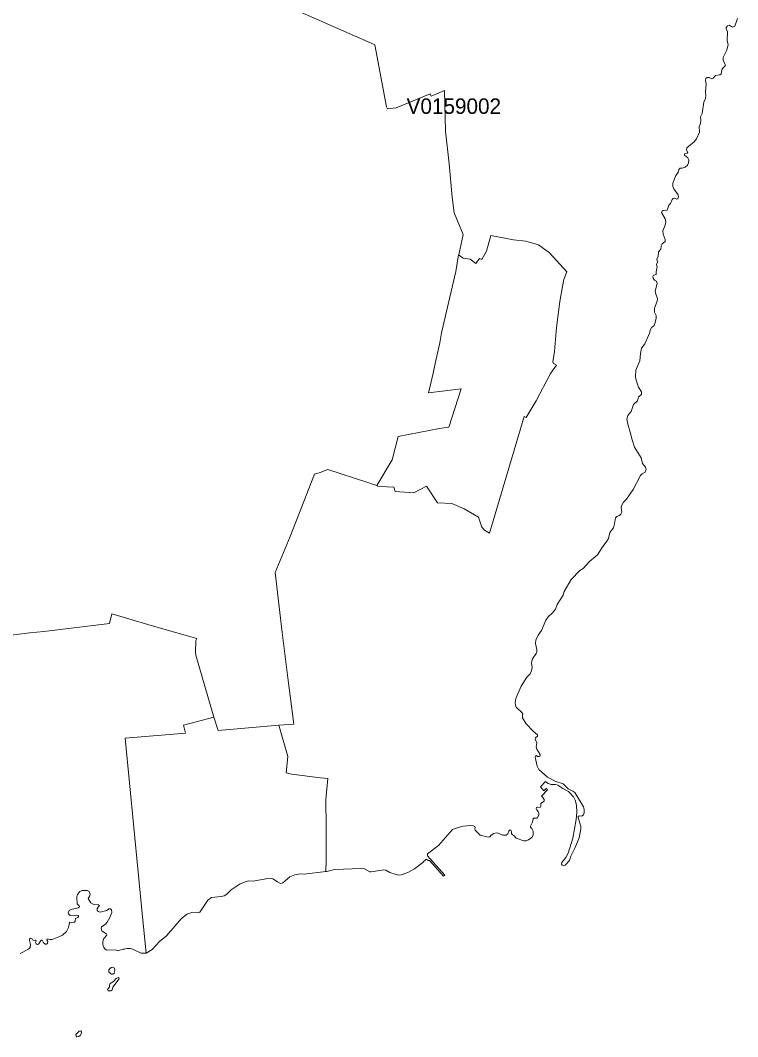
# Model space of a CAD drawing. Extents: x 369010 to 735936, y 6377141 to 6616555.
# Drawn here: x 512280 to 516911, y 6458243 to 6464806 of the extents above; entities that cross this region are included whole.
import ezdxf
from ezdxf.enums import TextEntityAlignment as Align

# ---------------------------------------------------------------- set-up
doc = ezdxf.new("R2010")
doc.units = 0
doc.header["$LTSCALE"] = 40
doc.layers.add('3', color=7, linetype='Continuous', lineweight=13)
doc.layers.add('4', color=7, linetype='Continuous')

msp = doc.modelspace()

# ---------------------------------------------------------------- linework, layer by layer
at = {"layer": '3'}
for points in [[(513412.44, 6460801.6), (513411.95, 6460726.8), (513412.94, 6460706.27), (513528.63, 6460305.42), (513557.26, 6460220.19), (513948.68, 6460253.95), (514045.33, 6460262.23), (514006.27, 6460559.64), (513970.19, 6460852.25), (513926.33, 6461239.53), (514021.33, 6461473.05), (514178.89, 6461874.9), (514215.97, 6461886.32), (514265.62, 6461905.68), (514529.6, 6461820.45), (514539.69, 6461815.81), (514580.57, 6461803.07), (514681.36, 6461968.41), (514719.76, 6462118.19), (514985.06, 6462170.16), (515046.8, 6462179.76), (515125.08, 6462427.35), (514914.56, 6462400.87), (514929.78, 6462463.76), (514944.51, 6462527.15), (514958.58, 6462590.87), (514972.32, 6462656.9), (514989.2, 6462723.77), (514999.96, 6462788.81), (515091.48, 6463183.37), (515109.69, 6463291.28), (515109.85, 6463292.11), (515137.82, 6463423.85), (515079.73, 6463561.88), (515068.31, 6463664), (515047.46, 6463879.32), (515025.61, 6464090.66), (515018.49, 6464352.82), (514943.52, 6464319.39), (514931.61, 6464316.58), (514926.31, 6464330.31), (514706.85, 6464239.95), (514650.58, 6464235.15), (514643.13, 6464246.07), (514568.82, 6464647.25), (514525.29, 6464667.45), (514085.38, 6464861.09)], [(514085.38, 6464861.09), (514525.29, 6464667.45), (514568.82, 6464647.25), (514643.13, 6464246.07), (514650.58, 6464235.15), (514706.85, 6464239.95), (514926.31, 6464330.31), (514931.61, 6464316.58), (514943.52, 6464319.39), (515018.49, 6464352.82), (515025.61, 6464090.66), (515047.46, 6463879.32), (515068.31, 6463664), (515079.73, 6463561.88), (515137.82, 6463423.85), (515109.85, 6463292.11), (515109.69, 6463291.28), (515138.65, 6463270.76), (515184.99, 6463264.3), (515221.07, 6463234.68), (515244.08, 6463266.95), (515258.31, 6463261.66), (515290.42, 6463314.45), (515317.39, 6463417.39), (515463.7, 6463389.26), (515543.47, 6463379), (515625.73, 6463355.83), (515695.08, 6463304.36), (515806.96, 6463182.05), (515788.25, 6463133.22), (515779.32, 6463086.88), (515762.6, 6462989.24), (515741.25, 6462822.9), (515728.34, 6462667.16), (515718.58, 6462600.14), (515721.06, 6462589.87), (515740.42, 6462578.29), (515701.86, 6462525.49), (515610.5, 6462349.23), (515546.29, 6462240.99), (515532.05, 6462248.61), (515309.12, 6461495.23), (515277.01, 6461513.27), (515258.97, 6461533.96), (515237.13, 6461596.85), (515144.61, 6461652.29), (515066.16, 6461686.88), (514972.98, 6461690.03), (514902.31, 6461798.1), (514820.06, 6461754.41), (514699.4, 6461763.84), (514690.3, 6461790.82), (514647.93, 6461793.3), (514586.69, 6461798.93), (514586.03, 6461799.26), (514580.57, 6461803.07), (514539.69, 6461815.81), (514529.6, 6461820.45), (514265.62, 6461905.68), (514215.97, 6461886.32), (514178.89, 6461874.9), (514021.33, 6461473.05), (513926.33, 6461239.53), (513970.19, 6460852.25), (514006.27, 6460559.64), (514045.33, 6460262.23), (513948.68, 6460253.95), (514006.77, 6460052.37), (513997.17, 6459946.28), (514030.44, 6459938.5), (514218.78, 6459914.17), (514265.45, 6459911.03), (514252.54, 6459775.15), (514255.52, 6459598.06), (514254.2, 6459384.23), (514252.71, 6459308.92), (514258.33, 6459309.59), (514307.32, 6459323.49), (514481.27, 6459329.11), (514501.63, 6459326.14), (514535.89, 6459307.27), (514545.15, 6459306.94), (514626.25, 6459320.34), (514638.66, 6459318.03), (514665.31, 6459303.79), (514706.35, 6459289.89), (514724.56, 6459286.25), (514738.46, 6459287.41), (514781.33, 6459302.63), (514825.52, 6459327.29), (514878.48, 6459367.51), (514882.28, 6459374.46), (514902.48, 6459389.69), (514912.08, 6459381.08), (514921.34, 6459380.75), (515012.37, 6459279.79), (515019.98, 6459285.26), (514908.27, 6459412.03), (514907.94, 6459423.29), (514978.61, 6459476.74)], [(516837.38, 6464750.2), (516837.05, 6464760.29), (516844, 6464771.05), (516856.42, 6464773.87), (516878.1, 6464761.45), (516891.67, 6464767.91), (516910.54, 6464818.22)], [(516346.17, 6462805.53), (516356.26, 6462824.06), (516366.69, 6462830.19), (516374.47, 6462840.28), (516383.74, 6462881), (516384.9, 6462899.86), (516374.47, 6462922.37), (516374.47, 6462946.37), (516391.85, 6462992.71), (516393.34, 6463010.09), (516381.75, 6463037.56), (516378.28, 6463057.75), (516391.52, 6463106.08), (516387.21, 6463121.97), (516374.8, 6463128.92), (516364.7, 6463140.18), (516362.39, 6463151.26), (516367.85, 6463159.37), (516385.23, 6463164.17), (516384.56, 6463181.05), (516390.36, 6463213.16), (516387.21, 6463229.88), (516392.67, 6463244.61), (516389.86, 6463264.63), (516398.47, 6463280.52), (516399.96, 6463310.31), (516414.36, 6463327.69), (516417.33, 6463349.87), (516423.62, 6463362.12), (516442.82, 6463378), (516443.65, 6463390.09), (516428.92, 6463424.51), (516427.43, 6463445.7), (516443.65, 6463483.26), (516445.97, 6463501.8), (516443.32, 6463523.81), (516419.32, 6463565.69), (516422.47, 6463572.64), (516430.08, 6463578.43), (516454.57, 6463580.75), (516466.16, 6463612.85), (516477.74, 6463623.28), (516487.34, 6463648.77), (516495.12, 6463655.72), (516505.55, 6463656.55), (516517.96, 6463651.91), (516525.24, 6463653.9), (516528.39, 6463665.48), (516525.74, 6463678.23), (516499.42, 6463716.96), (516492.8, 6463732.84), (516493.14, 6463754.03), (516512.17, 6463804.34), (516526.4, 6463822.88), (516531.53, 6463841.91), (516538.48, 6463850.68), (516552.05, 6463850.68), (516570.92, 6463858.46), (516586.81, 6463870.05), (516593.76, 6463885.27), (516594.92, 6463905.3), (516589.13, 6463918.87), (516567.45, 6463935.42), (516567.45, 6463943.2), (516585.65, 6463947.17), (516588.8, 6463952.14), (516580.19, 6463968.36), (516581.85, 6463981.93), (516629.68, 6464021.32), (516644.41, 6464041.01), (516664.93, 6464084.04), (516662.94, 6464117.64), (516671.55, 6464140.15), (516673.04, 6464160.67), (516669.89, 6464182.35), (516680.82, 6464204.7), (516693.23, 6464276.69), (516703.16, 6464301.02), (516705.97, 6464323.2), (516703.99, 6464343.55), (516706.3, 6464393.54), (516702, 6464417.04), (516705.48, 6464429.12), (516714.08, 6464435.74), (516725.67, 6464437.56), (516743.05, 6464428.79), (516753.14, 6464431.44), (516767.38, 6464450.3), (516796.01, 6464453.95), (516804.12, 6464459.74), (516810.74, 6464492.18), (516828.94, 6464511.04), (516829.27, 6464520.81), (516816.2, 6464548.28), (516816.86, 6464564.83), (516841.36, 6464612.83), (516849.47, 6464650.4), (516842.85, 6464673.57), (516844.83, 6464731.99), (516837.38, 6464750.2)], [(515736.45, 6459890.67), (515682.33, 6459919.96), (515627.38, 6459968.79), (515616.96, 6459989.97), (515602.56, 6460048.06), (515605.7, 6460056.17), (515610.67, 6460058.82), (515619.27, 6460053.03), (515628.54, 6460051.87), (515635, 6460056.17), (515635, 6460065.44), (515614.97, 6460098.71), (515610.67, 6460114.27), (515614.14, 6460140.58), (515604.05, 6460163.75), (515604.88, 6460171.86), (515619.61, 6460184.27), (515618.78, 6460192.71), (515589.81, 6460217.04), (515544.96, 6460264.38), (515522.29, 6460301.78), (515520.8, 6460312.7), (515523.45, 6460325.45), (515518.48, 6460335.88), (515481.24, 6460371.13), (515476.28, 6460383.38), (515474.79, 6460401.25), (515478.26, 6460426.08), (515513.85, 6460506.51), (515549.43, 6460564.11), (515570.29, 6460586.12), (515580.71, 6460605.15), (515583.86, 6460627.99), (515580.38, 6460654.64), (515581.87, 6460667.05), (515586.5, 6460682.44), (515610.5, 6460716.53), (515614.81, 6460728.95), (515614.81, 6460742.52), (515604.71, 6460781.08), (515608.52, 6460803.92), (515622.92, 6460834.87), (515645.26, 6460865.49), (515672.4, 6460932.02), (515687.13, 6460953.7), (515715.76, 6460979.52), (515733.97, 6461003.52), (515745.06, 6461032.98), (515783.45, 6461094.05), (515789.91, 6461117.39), (515835.59, 6461195.83), (515891.36, 6461252.77), (515913.71, 6461267), (515953.26, 6461311.85), (516006.55, 6461353.73), (516036.34, 6461402.05), (516066.47, 6461443.1), (516075.9, 6461460.81), (516085.17, 6461498.71), (516108.34, 6461529.32), (516116.45, 6461554.48), (516123.07, 6461592.71), (516130.35, 6461602.48), (516147.07, 6461608.93), (516156.33, 6461617.54), (516162.46, 6461630.28), (516158.98, 6461660.07), (516161.3, 6461671.66), (516174.54, 6461695.33), (516192.58, 6461713.03), (516235.61, 6461775.76), (516284.27, 6461867.45), (516293.54, 6461877.88), (516312.9, 6461888.3), (516321.01, 6461906.51), (516315.72, 6461921.24), (516296.68, 6461943.25), (516287.41, 6461980.65), (516245.21, 6462049.17), (516228.66, 6462096.01), (516217.74, 6462147.15), (516201.19, 6462197.8), (516195.72, 6462231.06), (516202.34, 6462253.07), (516223.53, 6462279.39), (516238.59, 6462325.4), (516263.42, 6462349.07), (516271.19, 6462374.22), (516289.4, 6462389.61), (516288.9, 6462406.66), (516270.04, 6462436.12), (516254.98, 6462482.46), (516252.16, 6462504.14), (516254.15, 6462547.01), (516279.3, 6462606.26), (516282.45, 6462654.59), (516290.89, 6462689.01), (516311.41, 6462717.64), (516344.18, 6462789.97), (516346.17, 6462805.53)], [(511791.83, 6460782.24), (512342.13, 6460850.43), (512432.33, 6460860.03), (512855.36, 6460910.51), (512870.09, 6460974.56), (512944.07, 6460951.22), (513161.21, 6460888.33), (513419.56, 6460815.18), (513412.44, 6460801.6)], [(512649.47, 6459160.8), (512665.52, 6459181.82), (512678.76, 6459186.78), (512711.2, 6459186.45), (512725.44, 6459180), (512730.4, 6459164.11), (512726.26, 6459149.05), (512717.49, 6459134.81), (512735.7, 6459106.84), (512755.89, 6459096.42), (512786.01, 6459094.93), (512791.31, 6459089.3), (512777.07, 6459070.1), (512776.25, 6459060.17), (512783.03, 6459051.23), (512796.27, 6459048.25), (512839.14, 6459058.35), (512852.38, 6459068.11), (512863.3, 6459067.78), (512869.59, 6459061.33), (512871.25, 6459045.61), (512858.34, 6459012.34), (512841.79, 6458983.38), (512827.88, 6458967.65), (512805.21, 6458951.77), (512802.56, 6458941.17), (512806.86, 6458927.6), (512834.34, 6458907.41), (512838.48, 6458897.98), (512820.27, 6458876.46), (512812.82, 6458856.93), (512813.15, 6458836.91), (512819.28, 6458819.2), (512828.55, 6458809.1), (512839.47, 6458802.65), (512894.09, 6458804.47), (512910.47, 6458796.69), (512944.73, 6458808.27), (512953.5, 6458807.94), (512968.89, 6458813.24), (512986.27, 6458813.24), (513000.17, 6458810.59), (513059.75, 6458783.12), (513092.03, 6458783.45), (513068.86, 6459017.14), (512956.65, 6460171.2), (513346.74, 6460204.13), (513333, 6460255.44), (513528.63, 6460305.42), (513412.94, 6460706.27), (513411.95, 6460726.8), (513412.44, 6460801.6), (513419.56, 6460815.18), (513161.21, 6460888.33), (512944.07, 6460951.22), (512870.09, 6460974.56), (512855.36, 6460910.51), (512432.33, 6460860.03), (512342.13, 6460850.43), (511791.83, 6460782.24)], [(514978.61, 6459476.74), (515069.47, 6459581.18), (515100.92, 6459592.76), (515138.82, 6459601.53), (515186.81, 6459607.49), (515203.86, 6459605.51), (515213.46, 6459600.54), (515217.26, 6459594.58), (515213.13, 6459585.31), (515215.78, 6459577.21), (515249.04, 6459543.94), (515300.51, 6459531.2), (515310.94, 6459533.18), (515320.54, 6459545.1), (515336.1, 6459556.02), (515351.16, 6459559.83), (515365.39, 6459558.34), (515394.52, 6459544.44), (515417.36, 6459543.61), (515427.79, 6459552.88), (515433.08, 6459569.43), (515438.87, 6459575.72), (515445.99, 6459576.05), (515450.96, 6459569.1), (515449.8, 6459555.52), (515454.1, 6459548.24), (515467.51, 6459540.13), (515481.91, 6459525.4), (515531.06, 6459507.69), (515542.98, 6459508.02), (515561.51, 6459514.15), (515582.53, 6459530.04), (515589.81, 6459545.1), (515590.15, 6459569.92), (515582.53, 6459588.13), (515572.44, 6459596.9), (515572.44, 6459603.52), (515585.51, 6459629.01), (515590.15, 6459649.53), (515595.61, 6459654.99), (515616.46, 6459654.99), (515626.56, 6459674.02), (515628.05, 6459688.26), (515623.91, 6459697.53), (515613.48, 6459707.62), (515609.84, 6459717.72), (515612.99, 6459722.35), (515619.94, 6459724.67), (515635.49, 6459723.01), (515639.3, 6459731.95), (515640.29, 6459746.68), (515645.09, 6459753.96), (515661.48, 6459764.56), (515661.48, 6459773.82), (515653.86, 6459788.39), (515643.77, 6459797.33), (515682.83, 6459837.54), (515675.55, 6459846.15), (515659.16, 6459831.09), (515638.8, 6459857.4), (515670.91, 6459890.17), (515687.13, 6459877.1), (515706, 6459870.81), (515735.79, 6459872.46), (515750.52, 6459868.16), (515782.63, 6459844.99), (515819.04, 6459826.45), (515851.81, 6459791.2), (515861.57, 6459769.52), (515870.01, 6459738.9), (515871.67, 6459692.56), (515867.7, 6459646.05), (515845.68, 6459525.07), (515817.22, 6459429.08), (515802.49, 6459399.29), (515775.51, 6459368.67), (515773.19, 6459358.24), (515778.49, 6459350.13), (515789.08, 6459346.66), (515797.85, 6459349.8), (515824.66, 6459380.42), (515834.59, 6459408.23), (515860.58, 6459459.7), (515886.89, 6459528.05), (515898.81, 6459584.98), (515899.31, 6459603.52), (515881.43, 6459655.32), (515880.6, 6459665.42), (515887.23, 6459669.72), (515899.64, 6459667.4), (515907.75, 6459669.72), (515915.53, 6459676.34), (515920.16, 6459688.59), (515920.16, 6459710.27), (515914.7, 6459728.14), (515859.75, 6459820.16), (515847.01, 6459829.43), (515816.39, 6459842.67), (515783.62, 6459875.11), (515736.45, 6459890.67)], [(512278.58, 6458780.8), (512333.19, 6458808.27), (512343.62, 6458819.2), (512345.11, 6458837.57), (512340.31, 6458863.72), (512340.64, 6458873.81), (512345.61, 6458878.61), (512355.04, 6458878.28), (512359.51, 6458869.68), (512370.43, 6458864.71), (512379.37, 6458866.7), (512382.51, 6458859.91), (512379.04, 6458851.14), (512382.84, 6458843.69), (512389.63, 6458839.22), (512397.08, 6458839.88), (512414.45, 6458867.36), (512422.4, 6458865.87), (512430.67, 6458850.15), (512440.44, 6458841.37), (512449.05, 6458840.71), (512455.83, 6458847.5), (512457.32, 6458857.59), (512451.03, 6458869.34), (512454.67, 6458875.3), (512470.23, 6458870.83), (512485.95, 6458871.17), (512529.98, 6458887.38), (512552.65, 6458899.8), (512577.48, 6458923.46), (512591.38, 6458947.3), (512597.5, 6458978.91), (512602.3, 6458983.05), (512613.23, 6458978.91), (512630.93, 6458982.71), (512635.07, 6458989.83), (512636.89, 6459005.55), (512651.62, 6459013.17), (512656.92, 6459020.28), (512655.76, 6459025.25), (512645.33, 6459028.89), (512601.97, 6459025.91), (512590.72, 6459035.68), (512588.4, 6459043.62), (512596.01, 6459057.19), (512609.42, 6459065.47), (512654.6, 6459075.23), (512661.88, 6459080.86), (512659.9, 6459087.64), (512646.82, 6459102.04), (512645.99, 6459144.25), (512649.47, 6459160.8)]]:
    msp.add_lwpolyline(points, dxfattribs=at)
for points in [[(515109.69, 6463291.28), (515091.48, 6463183.37), (514999.96, 6462788.81), (514989.2, 6462723.77), (514972.32, 6462656.9), (514958.58, 6462590.87), (514944.51, 6462527.15), (514929.78, 6462463.76), (514914.56, 6462400.87), (515125.08, 6462427.35), (515046.8, 6462179.76), (514985.06, 6462170.16), (514719.76, 6462118.19), (514681.36, 6461968.41), (514580.57, 6461803.07), (514586.03, 6461799.26), (514586.69, 6461798.93), (514647.93, 6461793.3), (514690.3, 6461790.82), (514699.4, 6461763.84), (514820.06, 6461754.41), (514902.31, 6461798.1), (514972.98, 6461690.03), (515066.16, 6461686.88), (515144.61, 6461652.29), (515237.13, 6461596.85), (515258.97, 6461533.96), (515277.01, 6461513.27), (515309.12, 6461495.23), (515532.05, 6462248.61), (515546.29, 6462240.99), (515610.5, 6462349.23), (515701.86, 6462525.49), (515740.42, 6462578.29), (515721.06, 6462589.87), (515718.58, 6462600.14), (515728.34, 6462667.16), (515741.25, 6462822.9), (515762.6, 6462989.24), (515779.32, 6463086.88), (515788.25, 6463133.22), (515806.96, 6463182.05), (515695.08, 6463304.36), (515625.73, 6463355.83), (515543.47, 6463379), (515463.7, 6463389.26), (515317.39, 6463417.39), (515290.42, 6463314.45), (515258.31, 6463261.66), (515244.08, 6463266.95), (515221.07, 6463234.68), (515184.99, 6463264.3), (515138.65, 6463270.76)], [(513528.63, 6460305.42), (513333, 6460255.44), (513346.74, 6460204.13), (512956.65, 6460171.2), (513068.86, 6459017.14), (513092.03, 6458783.45), (513130.59, 6458807.12), (513179.58, 6458858.09), (513223.6, 6458895.33), (513317.78, 6459004.56), (513354.35, 6459033.52), (513387.78, 6459044.12), (513429.66, 6459042.63), (513438.59, 6459048.25), (513456.63, 6459072.25), (513490.23, 6459124.22), (513515.06, 6459142.76), (513575.96, 6459147.56), (513595.66, 6459153.68), (513613.37, 6459164.6), (513640.51, 6459190.59), (513699.92, 6459230.47), (513738.65, 6459246.36), (513755.2, 6459249.34), (513784.33, 6459248.18), (513888.93, 6459266.22), (513909.29, 6459262.09), (513939.41, 6459242.23), (513960.1, 6459233.12), (513974, 6459236.43), (514020.01, 6459274.99), (514051.62, 6459289.23), (514086.54, 6459294.86), (514111.86, 6459293.7), (514252.71, 6459308.92), (514254.2, 6459384.23), (514255.52, 6459598.06), (514252.54, 6459775.15), (514265.45, 6459911.03), (514218.78, 6459914.17), (514030.44, 6459938.5), (513997.17, 6459946.28), (514006.77, 6460052.37), (513948.68, 6460253.95), (513557.26, 6460220.19)], [(512874.89, 6458691.92), (512867.44, 6458690.1), (512851.88, 6458675.04), (512852.71, 6458659.98), (512868.93, 6458646.41), (512877.53, 6458646.41), (512886.97, 6458653.2), (512891.44, 6458669.75), (512888.46, 6458685.14)], [(512913.12, 6458625.23), (512900.04, 6458618.61), (512881.84, 6458599.74), (512860.49, 6458586.83), (512855.85, 6458576.4), (512855.85, 6458562), (512843.11, 6458548.93), (512846.92, 6458539), (512863.8, 6458538.34), (512872.57, 6458545.12), (512877.7, 6458562), (512917.75, 6458616.29), (512916.92, 6458622.25)], [(512670.16, 6458281.14), (512660.39, 6458279.16), (512639.54, 6458257.81), (512640.04, 6458247.55), (512645.99, 6458243.41), (512657.75, 6458244.24), (512667.51, 6458251.35), (512675.45, 6458266.08), (512674.96, 6458275.52)]]:
    msp.add_lwpolyline(points, close=True, dxfattribs=at)

# ---------------------------------------------------------------- texts
at = {"layer": '4'}
msp.add_text('V0159002', height=100, dxfattribs=at).set_placement((515078.47, 6464201.52), align=Align.CENTER)

doc.saveas('drawing.dxf')
